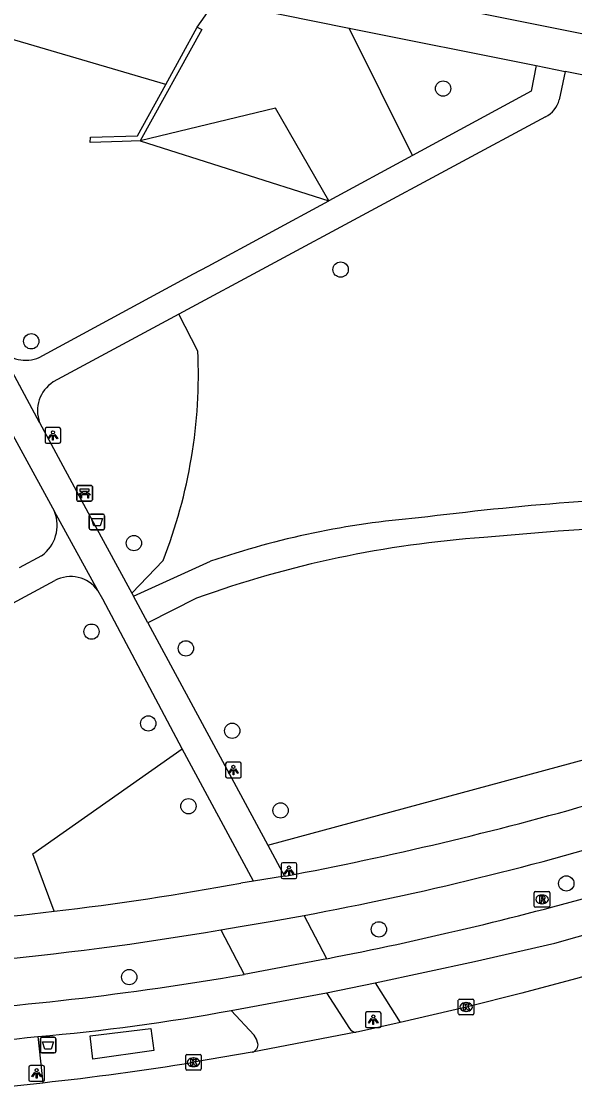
# Model space of a CAD drawing. Extents: x 161771 to 163125, y 382479 to 383177.
# Drawn here: x 162561.2 to 162596.6, y 382518.4 to 382587.1 of the extents above; entities that cross this region are included whole.
import ezdxf

# ---------------------------------------------------------------- set-up
doc = ezdxf.new("R2010")
doc.units = 0
for name, color, linetype in [('IMGEO_Afvalbak', 7, 'Continuous'), ('IMGEO_Bank', 7, 'Continuous'), ('IMGEO_Boom', 7, 'Continuous'), ('IMGEO_Fietspad_gesloten', 7, 'Continuous'), ('IMGEO_Groenvoorziening', 7, 'Continuous'), ('IMGEO_Kolk', 7, 'Continuous'), ('IMGEO_Lichtpunt', 7, 'Continuous'), ('IMGEO_Muur', 7, 'Continuous'), ('IMGEO_Rijbaan_lokaal_gesloten', 7, 'Continuous'), ('IMGEO_Rijbaan_lokaal_open', 7, 'Continuous'), ('IMGEO_Rioolput', 7, 'Continuous'), ('IMGEO_Voetpad_gesloten', 7, 'Continuous'), ('IMGEO_Voetpad_halfverhard', 7, 'Continuous'), ('IMGEO_Voetpad_open', 7, 'Continuous')]:
    doc.layers.add(name, color=color, linetype=linetype)

msp = doc.modelspace()

# ---------------------------------------------------------------- linework, layer by layer
at = {"layer": 'IMGEO_Afvalbak'}
for p, q in [((162565.561, 382554.714), (162565.561, 382555.514)), ((162565.561, 382555.514), (162565.561, 382554.714)), ((162565.661, 382555.614), (162566.451, 382555.614)), ((162566.451, 382555.614), (162565.661, 382555.614)), ((162566.551, 382555.514), (162566.551, 382554.714)), ((162566.551, 382554.714), (162566.551, 382555.514)), ((162566.451, 382554.614), (162565.661, 382554.614)), ((162565.661, 382554.614), (162566.451, 382554.614)), ((162562.443, 382521.265), (162562.443, 382522.065)), ((162562.443, 382522.065), (162562.443, 382521.265)), ((162562.543, 382522.165), (162563.333, 382522.165)), ((162563.333, 382522.165), (162562.543, 382522.165)), ((162563.433, 382522.065), (162563.433, 382521.265)), ((162563.433, 382521.265), (162563.433, 382522.065)), ((162563.333, 382521.165), (162562.543, 382521.165)), ((162562.543, 382521.165), (162563.333, 382521.165))]:
    msp.add_line(p, q, dxfattribs=at)
for points in [[(162565.704, 382555.328), (162566.408, 382555.328), (162566.259, 382554.858), (162565.853, 382554.858), (162565.704, 382555.328)], [(162562.586, 382521.879), (162563.29, 382521.879), (162563.141, 382521.409), (162562.735, 382521.409), (162562.586, 382521.879)]]:
    msp.add_lwpolyline(points, dxfattribs=at)
for centre, start, end in [((162565.661, 382555.514), 90, 180), ((162565.661, 382555.514), 90, 180), ((162566.451, 382555.514), 0, 90), ((162566.451, 382555.514), 360, 90), ((162565.661, 382554.714), 180, 270), ((162565.661, 382554.714), 180, 270), ((162566.451, 382554.714), 270, 0), ((162566.451, 382554.714), 270, 0), ((162562.543, 382522.065), 90, 180), ((162562.543, 382522.065), 90, 180), ((162563.333, 382522.065), 0, 90), ((162563.333, 382522.065), 360, 90), ((162562.543, 382521.265), 180, 270), ((162562.543, 382521.265), 180, 270), ((162563.333, 382521.265), 270, 0), ((162563.333, 382521.265), 270, 0)]:
    msp.add_arc(centre, 0.1, start, end, dxfattribs=at)
at = {"layer": 'IMGEO_Bank'}
for p, q in [((162564.768, 382556.525), (162564.768, 382557.366)), ((162564.768, 382557.366), (162564.768, 382556.525)), ((162564.843, 382557.45), (162565.684, 382557.45)), ((162565.684, 382557.45), (162564.843, 382557.45)), ((162565.077, 382556.956), (162565.077, 382557.062)), ((162565.121, 382557.062), (162565.121, 382556.956)), ((162565.409, 382557.068), (162565.127, 382557.068)), ((162565.415, 382556.956), (162565.415, 382557.062)), ((162565.459, 382557.062), (162565.459, 382556.956)), ((162565.768, 382557.375), (162565.768, 382556.534)), ((162565.768, 382556.534), (162565.768, 382557.375)), ((162565.693, 382556.45), (162564.852, 382556.45)), ((162564.852, 382556.45), (162565.693, 382556.45)), ((162565.465, 382556.848), (162565.072, 382556.848)), ((162565.127, 382556.95), (162565.409, 382556.95))]:
    msp.add_line(p, q, dxfattribs=at)
for points in [[(162565.071, 382557.068), (162564.985, 382557.068), (162564.985, 382557.229), (162565.548, 382557.229), (162565.548, 382557.068), (162565.465, 382557.068)], [(162565.015, 382556.848), (162564.873, 382556.848), (162564.985, 382556.95), (162565.071, 382556.95)], [(162565.065, 382556.841), (162565.065, 382556.634), (162565.022, 382556.634), (162565.022, 382556.841)], [(162565.465, 382556.95), (162565.548, 382556.95), (162565.66, 382556.848), (162565.521, 382556.848)], [(162565.515, 382556.841), (162565.515, 382556.634), (162565.471, 382556.634), (162565.471, 382556.841)]]:
    msp.add_lwpolyline(points, dxfattribs=at)
for centre, radius, start, end in [((162564.846, 382557.372), 0.0779, 92.4484, 184.28452), ((162564.846, 382557.372), 0.0779, 92.4484, 184.28452), ((162565.07, 382557.061), 0.00671, 2.89567, 87.10433), ((162565.127, 382557.061), 0.00671, 92.89567, 177.10433), ((162565.409, 382557.061), 0.00671, 2.89567, 87.10433), ((162565.466, 382557.061), 0.00671, 92.89567, 177.10433), ((162565.69, 382557.372), 0.0779, 2.4484, 94.28452), ((162565.69, 382557.372), 0.0779, 2.4484, 94.28452), ((162564.846, 382556.528), 0.0779, 182.4484, 274.28452), ((162564.846, 382556.528), 0.0779, 182.4484, 274.28452), ((162565.015, 382556.841), 0.00671, 2.89567, 87.10433), ((162565.072, 382556.841), 0.00671, 92.89567, 177.10433), ((162565.07, 382556.957), 0.00671, 272.89567, 357.10433), ((162565.127, 382556.957), 0.00671, 182.89567, 267.10433), ((162565.409, 382556.957), 0.00671, 272.89567, 357.10433), ((162565.466, 382556.957), 0.00671, 182.89567, 267.10433), ((162565.464, 382556.841), 0.00671, 2.89567, 87.10433), ((162565.521, 382556.841), 0.00671, 92.89567, 177.10433), ((162565.69, 382556.528), 0.0779, 272.4484, 4.28452), ((162565.69, 382556.528), 0.0779, 272.4484, 4.28452)]:
    msp.add_arc(centre, radius, start, end, dxfattribs=at)
at = {"layer": 'IMGEO_Boom'}
for centre in [(162588.214, 382582.825), (162581.656, 382571.25), (162561.86, 382566.665), (162568.425, 382553.762), (162565.714, 382548.1), (162571.756, 382547.032), (162569.347, 382542.231), (162574.716, 382541.762), (162571.918, 382536.939), (162577.811, 382536.667), (162596.096, 382531.999), (162584.107, 382529.064), (162568.126, 382526.011)]:
    msp.add_circle(centre, 0.489, dxfattribs=at)
at = {"layer": 'IMGEO_Fietspad_gesloten'}
for points in [[(162583.875, 382525.649), (162590.212, 382527.015), (162595.359, 382528.174), (162665.251, 382547.975)], [(162578.069, 382532.466), (162576.076, 382532.146)], [(162578.13, 382532.476), (162578.069, 382532.466)], [(162576.076, 382532.146), (162575.276, 382532.018)], [(162580.748, 382525.012), (162583.875, 382525.649)]]:
    msp.add_lwpolyline(points, dxfattribs=at)
for centre, radius, start, end in [((162537.759, 382747.282), 218.567, 280.64411, 286.01413), ((162543.693, 382723.151), 196.449, 280.44699, 287.10009), ((162540.057, 382725.305), 196.469, 276.80097, 280.32665), ((162539.057, 382742.39), 219.205, 280.96819, 285.74829), ((162539.928, 382725.926), 197.101, 270.21758, 276.81695), ((162539.587, 382731.449), 205.318, 270.8752, 279.6429), ((162541.91, 382719.697), 196.399, 273.32899, 279.84196), ((162550.379, 382656.897), 135.214, 275.04722, 280.34095), ((162534.828, 382793.659), 272.836, 273.51081, 275.77358)]:
    msp.add_arc(centre, radius, start, end, dxfattribs=at)
at = {"layer": 'IMGEO_Groenvoorziening'}
for points in [[(162586.259, 382578.553), (162582.199, 382586.694)], [(162580.892, 382575.65), (162577.495, 382581.58), (162568.825, 382579.475)], [(162568.825, 382579.475), (162580.892, 382575.65)], [(162572.522, 382566.045), (162571.308, 382568.4)], [(162568.292, 382550.556), (162570.29, 382552.648)], [(162577.001, 382534.442), (162600.883, 382540.91), (162605.762, 382542.231), (162606.555, 382539.624)], [(162563.323, 382530.218), (162561.95, 382533.898), (162571.513, 382540.605)]]:
    msp.add_lwpolyline(points, dxfattribs=at)
msp.add_arc((162539.936, 382564.59), 32.618, 338.52479, 2.5575, dxfattribs=at)
at = {"layer": 'IMGEO_Kolk'}
for p, q in [((162589.187, 382523.675), (162589.187, 382524.527)), ((162589.262, 382524.601), (162590.114, 382524.601)), ((162589.675, 382524.381), (162589.7, 382524.381)), ((162590.188, 382524.527), (162590.188, 382523.675)), ((162590.114, 382523.601), (162589.262, 382523.601)), ((162589.698, 382523.821), (162589.673, 382523.821)), ((162571.74, 382520.14), (162571.74, 382520.992)), ((162571.815, 382521.066), (162572.667, 382521.066)), ((162572.228, 382520.846), (162572.253, 382520.846)), ((162572.741, 382520.992), (162572.741, 382520.14)), ((162572.667, 382520.066), (162571.815, 382520.066)), ((162572.251, 382520.286), (162572.226, 382520.286))]:
    msp.add_line(p, q, dxfattribs=at)
for points in [[(162589.187, 382523.675), (162589.187, 382524.527)], [(162589.262, 382524.601), (162590.114, 382524.601)], [(162589.508, 382524.301), (162589.631, 382524.301), (162589.631, 382524.15), (162589.761, 382524.301), (162589.925, 382524.301), (162589.779, 382524.15), (162589.932, 382523.901), (162589.78, 382523.901), (162589.695, 382524.065), (162589.631, 382523.998), (162589.631, 382523.901), (162589.508, 382523.901), (162589.508, 382524.301)], [(162590.188, 382524.527), (162590.188, 382523.675)], [(162590.114, 382523.601), (162589.262, 382523.601)], [(162571.74, 382520.14), (162571.74, 382520.992)], [(162571.815, 382521.066), (162572.667, 382521.066)], [(162572.061, 382520.766), (162572.184, 382520.766), (162572.184, 382520.615), (162572.314, 382520.766), (162572.478, 382520.766), (162572.332, 382520.615), (162572.485, 382520.366), (162572.333, 382520.366), (162572.248, 382520.53), (162572.184, 382520.463), (162572.184, 382520.366), (162572.061, 382520.366), (162572.061, 382520.766)], [(162572.741, 382520.992), (162572.741, 382520.14)], [(162572.667, 382520.066), (162571.815, 382520.066)]]:
    msp.add_lwpolyline(points, dxfattribs=at)
for centre, start, end in [((162589.264, 382524.525), 91.55205, 178.44795), ((162589.264, 382524.525), 91.55205, 178.44795), ((162590.112, 382524.525), 1.55205, 88.44795), ((162590.112, 382524.525), 1.55205, 88.44795), ((162589.264, 382523.677), 181.55205, 268.44795), ((162589.264, 382523.677), 181.55205, 268.44795), ((162590.112, 382523.677), 271.55205, 358.44795), ((162590.112, 382523.677), 271.55205, 358.44795), ((162571.817, 382520.99), 91.55205, 178.44795), ((162571.817, 382520.99), 91.55205, 178.44795), ((162572.665, 382520.99), 1.55205, 88.44795), ((162572.665, 382520.99), 1.55205, 88.44795), ((162571.817, 382520.142), 181.55205, 268.44795), ((162571.817, 382520.142), 181.55205, 268.44795), ((162572.665, 382520.142), 271.55205, 358.44795), ((162572.665, 382520.142), 271.55205, 358.44795)]:
    msp.add_arc(centre, 0.0765, start, end, dxfattribs=at)
for centre, major_axis, ratio, start_param, end_param in [((162589.674, 382524.101), (-0.387, 0.002), 0.722429, 4.712389, 7.853982), ((162589.699, 382524.101), (-0.39, 0.002), 0.717154, 1.570796, 4.712389), ((162572.227, 382520.566), (-0.387, 0.002), 0.722429, 4.712389, 7.853982), ((162572.252, 382520.566), (-0.39, 0.002), 0.717154, 1.570796, 4.712389)]:
    msp.add_ellipse(centre, major_axis=major_axis, ratio=ratio, start_param=start_param, end_param=end_param, dxfattribs=at)
at = {"layer": 'IMGEO_Lichtpunt'}
for p, q in [((162562.747, 382561.049), (162562.747, 382560.242)), ((162562.747, 382561.049), (162562.747, 382560.242)), ((162563.649, 382561.144), (162562.841, 382561.144)), ((162563.649, 382561.144), (162562.841, 382561.144)), ((162563.743, 382560.242), (162563.743, 382561.049)), ((162563.743, 382560.242), (162563.743, 382561.049)), ((162562.841, 382560.148), (162563.649, 382560.148)), ((162562.841, 382560.148), (162563.649, 382560.148)), ((162574.295, 382539.656), (162574.295, 382538.849)), ((162574.295, 382539.656), (162574.295, 382538.849)), ((162575.197, 382539.751), (162574.389, 382539.751)), ((162575.197, 382539.751), (162574.389, 382539.751)), ((162575.291, 382538.849), (162575.291, 382539.656)), ((162575.291, 382538.849), (162575.291, 382539.656)), ((162574.389, 382538.755), (162575.197, 382538.755)), ((162574.389, 382538.755), (162575.197, 382538.755)), ((162577.855, 382533.22), (162577.855, 382532.413)), ((162577.855, 382533.22), (162577.855, 382532.413)), ((162578.757, 382533.315), (162577.949, 382533.315)), ((162578.757, 382533.315), (162577.949, 382533.315)), ((162578.851, 382532.413), (162578.851, 382533.22)), ((162578.851, 382532.413), (162578.851, 382533.22)), ((162577.949, 382532.319), (162578.757, 382532.319)), ((162577.949, 382532.319), (162578.757, 382532.319)), ((162583.243, 382523.692), (162583.243, 382522.885)), ((162583.243, 382523.692), (162583.243, 382522.885)), ((162584.145, 382523.787), (162583.337, 382523.787)), ((162584.145, 382523.787), (162583.337, 382523.787)), ((162584.239, 382522.885), (162584.239, 382523.692)), ((162584.239, 382522.885), (162584.239, 382523.692)), ((162583.337, 382522.791), (162584.145, 382522.791)), ((162583.337, 382522.791), (162584.145, 382522.791)), ((162561.706, 382520.261), (162561.706, 382519.454)), ((162561.706, 382520.261), (162561.706, 382519.454)), ((162562.608, 382520.356), (162561.8, 382520.356)), ((162562.608, 382520.356), (162561.8, 382520.356)), ((162562.702, 382519.454), (162562.702, 382520.261)), ((162562.702, 382519.454), (162562.702, 382520.261)), ((162561.8, 382519.36), (162562.608, 382519.36)), ((162561.8, 382519.36), (162562.608, 382519.36))]:
    msp.add_line(p, q, dxfattribs=at)
for points in [[(162563.121, 382560.713), (162563.16, 382560.685), (162562.972, 382560.423), (162562.934, 382560.45), (162563.121, 382560.713)], [(162563.223, 382560.665), (162563.27, 382560.665), (162563.27, 382560.343), (162563.223, 382560.343), (162563.223, 382560.665)], [(162563.333, 382560.685), (162563.371, 382560.712), (162563.558, 382560.45), (162563.519, 382560.422), (162563.333, 382560.685)], [(162574.669, 382539.32), (162574.708, 382539.292), (162574.52, 382539.03), (162574.482, 382539.057), (162574.669, 382539.32)], [(162574.771, 382539.272), (162574.818, 382539.272), (162574.818, 382538.95), (162574.771, 382538.95), (162574.771, 382539.272)], [(162574.881, 382539.292), (162574.919, 382539.319), (162575.106, 382539.057), (162575.067, 382539.029), (162574.881, 382539.292)], [(162578.229, 382532.884), (162578.268, 382532.856), (162578.08, 382532.594), (162578.042, 382532.621), (162578.229, 382532.884)], [(162578.331, 382532.836), (162578.378, 382532.836), (162578.378, 382532.514), (162578.331, 382532.514), (162578.331, 382532.836)], [(162578.441, 382532.856), (162578.479, 382532.883), (162578.666, 382532.621), (162578.627, 382532.593), (162578.441, 382532.856)], [(162583.617, 382523.356), (162583.656, 382523.328), (162583.468, 382523.066), (162583.43, 382523.093), (162583.617, 382523.356)], [(162583.719, 382523.308), (162583.766, 382523.308), (162583.766, 382522.986), (162583.719, 382522.986), (162583.719, 382523.308)], [(162583.829, 382523.328), (162583.867, 382523.355), (162584.054, 382523.093), (162584.015, 382523.065), (162583.829, 382523.328)], [(162562.08, 382519.925), (162562.119, 382519.897), (162561.931, 382519.635), (162561.893, 382519.662), (162562.08, 382519.925)], [(162562.182, 382519.877), (162562.229, 382519.877), (162562.229, 382519.555), (162562.182, 382519.555), (162562.182, 382519.877)], [(162562.292, 382519.897), (162562.33, 382519.924), (162562.517, 382519.662), (162562.478, 382519.634), (162562.292, 382519.897)]]:
    msp.add_lwpolyline(points, dxfattribs=at)
for centre in [(162563.246, 382560.847), (162574.794, 382539.454), (162578.354, 382533.018), (162583.742, 382523.49), (162562.205, 382520.059)]:
    msp.add_circle(centre, 0.0994, dxfattribs=at)
for centre, start, end in [((162562.841, 382561.049), 90, 180), ((162562.841, 382561.049), 90, 180), ((162563.649, 382561.049), 0, 90), ((162563.649, 382561.049), 0, 90), ((162562.841, 382560.242), 180, 270), ((162562.841, 382560.242), 180, 270), ((162563.649, 382560.242), 270, 0), ((162563.649, 382560.242), 270, 360), ((162574.389, 382539.656), 90, 180), ((162574.389, 382539.656), 90, 180), ((162575.197, 382539.656), 0, 90), ((162575.197, 382539.656), 0, 90), ((162574.389, 382538.849), 180, 270), ((162574.389, 382538.849), 180, 270), ((162575.197, 382538.849), 270, 0), ((162575.197, 382538.849), 270, 360), ((162577.949, 382533.22), 90, 180), ((162577.949, 382533.22), 90, 180), ((162578.757, 382533.22), 0, 90), ((162578.757, 382533.22), 0, 90), ((162577.949, 382532.413), 180, 270), ((162577.949, 382532.413), 180, 270), ((162578.757, 382532.413), 270, 0), ((162578.757, 382532.413), 270, 360), ((162583.337, 382523.692), 90, 180), ((162583.337, 382523.692), 90, 180), ((162584.145, 382523.692), 0, 90), ((162584.145, 382523.692), 0, 90), ((162583.337, 382522.885), 180, 270), ((162583.337, 382522.885), 180, 270), ((162584.145, 382522.885), 270, 0), ((162584.145, 382522.885), 270, 360), ((162561.8, 382520.261), 90, 180), ((162561.8, 382520.261), 90, 180), ((162562.608, 382520.261), 0, 90), ((162562.608, 382520.261), 0, 90), ((162561.8, 382519.454), 180, 270), ((162561.8, 382519.454), 180, 270), ((162562.608, 382519.454), 270, 0), ((162562.608, 382519.454), 270, 360)]:
    msp.add_arc(centre, 0.0946, start, end, dxfattribs=at)
at = {"layer": 'IMGEO_Muur'}
for points in [[(162572.485, 382586.757), (162572.784, 382586.612), (162568.825, 382579.475)], [(162570.463, 382583.09), (162572.485, 382586.757)], [(162568.825, 382579.475), (162567.679, 382579.442), (162565.632, 382579.384), (162565.648, 382579.723), (162568.65, 382579.803), (162570.463, 382583.09)]]:
    msp.add_lwpolyline(points, dxfattribs=at)
at = {"layer": 'IMGEO_Rijbaan_lokaal_gesloten'}
for points in [[(162662.056, 382544.421), (162631.043, 382535.649), (162608.464, 382529.237), (162596.678, 382525.906), (162593.248, 382524.982), (162589.684, 382524.1), (162585.456, 382523.099)], [(162585.456, 382523.099), (162582.792, 382522.508), (162582.659, 382522.483)], [(162582.659, 382522.483), (162576.005, 382521.211)], [(162576.005, 382521.211), (162572.238, 382520.565)]]:
    msp.add_lwpolyline(points, dxfattribs=at)
for centre, radius, start, end in [((162543.253, 382698.589), 180.368, 276.15648, 279.24761), ((162543.24, 382677.886), 159.802, 273.4735, 276.95701)]:
    msp.add_arc(centre, radius, start, end, dxfattribs=at)
at = {"layer": 'IMGEO_Rijbaan_lokaal_open'}
for points in [[(162623.202, 382581.091), (162606.49, 382584.441), (162568.262, 382592.109), (162567.186, 382592.352), (162557.902, 382594.164), (162551.536, 382595.604), (162545.895, 382596.834), (162543.945, 382597.266), (162543.524, 382597.351)], [(162573.979, 382529.032), (162574.598, 382529.139), (162575.218, 382529.247), (162577.268, 382529.592), (162579.314, 382529.958)], [(162580.764, 382527.189), (162579.314, 382529.958)], [(162573.979, 382529.032), (162575.481, 382526.188)], [(162580.764, 382527.189), (162575.481, 382526.188)], [(162574.651, 382523.879), (162580.748, 382525.012)], [(162580.748, 382525.012), (162582.23, 382522.732)], [(162576.366, 382521.772), (162576.279, 382522.042), (162576.113, 382522.307), (162574.651, 382523.879)]]:
    msp.add_lwpolyline(points, dxfattribs=at)
for centre, radius, start, end in [((162582.64, 382522.944), 0.461, 207.33079, 272.40577), ((162575.874, 382521.692), 0.499, 285.24829, 9.22965)]:
    msp.add_arc(centre, radius, start, end, dxfattribs=at)
at = {"layer": 'IMGEO_Rioolput'}
for p, q in [((162594.046, 382530.555), (162594.046, 382531.407)), ((162594.121, 382531.481), (162594.973, 382531.481)), ((162594.534, 382531.261), (162594.559, 382531.261)), ((162595.047, 382531.407), (162595.047, 382530.555)), ((162594.973, 382530.481), (162594.121, 382530.481)), ((162594.557, 382530.701), (162594.532, 382530.701))]:
    msp.add_line(p, q, dxfattribs=at)
for points in [[(162594.046, 382530.555), (162594.046, 382531.407)], [(162594.121, 382531.481), (162594.973, 382531.481)], [(162594.635, 382531.179), (162594.383, 382531.181), (162594.383, 382530.781)], [(162594.383, 382530.781), (162594.507, 382530.781), (162594.507, 382530.943), (162594.518, 382530.943)], [(162594.561, 382531.1), (162594.507, 382531.1), (162594.507, 382531.019)], [(162594.507, 382531.019), (162594.559, 382531.019)], [(162595.047, 382531.407), (162595.047, 382530.555)], [(162594.973, 382530.481), (162594.121, 382530.481)], [(162594.565, 382530.914), (162594.636, 382530.781), (162594.776, 382530.781), (162594.711, 382530.907)]]:
    msp.add_lwpolyline(points, dxfattribs=at)
for centre, radius, start, end in [((162594.123, 382531.405), 0.0765, 91.55205, 178.44795), ((162594.123, 382531.405), 0.0765, 91.55205, 178.44795), ((162594.517, 382530.89), 0.0533, 26.02933, 88.69889), ((162594.543, 382531.208), 0.19, 274.7715, 282.96867), ((162594.567, 382531.004), 0.0964, 77.00612, 93.18647), ((162594.581, 382531.061), 0.0378, 276.66336, 79.67722), ((162594.634, 382531.069), 0.109, 350.36119, 89.41601), ((162594.632, 382531.069), 0.112, 277.58423, 350.98172), ((162594.616, 382530.854), 0.108, 29.51342, 73.79051), ((162594.971, 382531.405), 0.0765, 1.55205, 88.44795), ((162594.971, 382531.405), 0.0765, 1.55205, 88.44795), ((162594.123, 382530.557), 0.0765, 181.55205, 268.44795), ((162594.123, 382530.557), 0.0765, 181.55205, 268.44795), ((162594.971, 382530.557), 0.0765, 271.55205, 358.44795), ((162594.971, 382530.557), 0.0765, 271.55205, 358.44795)]:
    msp.add_arc(centre, radius, start, end, dxfattribs=at)
for centre, major_axis, ratio, start_param, end_param in [((162594.533, 382530.981), (-0.387, 0.002), 0.722429, 4.712389, 7.853982), ((162594.558, 382530.981), (-0.39, 0.002), 0.717154, 1.570796, 4.712389)]:
    msp.add_ellipse(centre, major_axis=major_axis, ratio=ratio, start_param=start_param, end_param=end_param, dxfattribs=at)
at = {"layer": 'IMGEO_Voetpad_gesloten'}
msp.add_lwpolyline([(162569.703, 382521.31), (162565.801, 382520.775), (162565.633, 382522.261), (162569.513, 382522.731), (162569.703, 382521.31)], dxfattribs=at)
at = {"layer": 'IMGEO_Voetpad_halfverhard'}
for points in [[(162594.168, 382584.292), (162593.841, 382582.653), (162586.259, 382578.553)], [(162596.033, 382583.918), (162595.635, 382582.109)], [(162594.757, 382581.028), (162571.308, 382568.4)], [(162586.259, 382578.553), (162580.892, 382575.65)], [(162562.372, 382565.635), (162572.251, 382570.978), (162573.178, 382571.479), (162580.892, 382575.65)], [(162571.308, 382568.4), (162563.257, 382564.064)], [(162603.35, 382555.024), (162595.582, 382554.523), (162590.81, 382554.119)], [(162562.52, 382552.957), (162561.095, 382552.178)], [(162568.396, 382550.364), (162573.338, 382552.598)], [(162524.452, 382530.397), (162528.868, 382532.777), (162563.365, 382551.37)], [(162572.44, 382550.245), (162569.318, 382548.658)]]:
    msp.add_lwpolyline(points, dxfattribs=at)
for centre, radius, start, end in [((162594.166, 382582.405), 1.498, 293.22148, 348.61076), ((162561.498, 382567.686), 2.23, 221.80448, 293.07572), ((162564.446, 382562.226), 2.189, 122.90618, 200.14436), ((162612.522, 382351.656), 205.351, 91.84975, 97.23941), ((162561.126, 382554.899), 2.391, 305.67486, 21.45358), ((162591.062, 382500.841), 54.708, 94.63078, 108.90339), ((162595.657, 382485.645), 68.645, 94.04877, 109.76815), ((162564.375, 382549.471), 2.151, 35.76367, 118.01035)]:
    msp.add_arc(centre, radius, start, end, dxfattribs=at)
at = {"layer": 'IMGEO_Voetpad_open'}
for points in [[(162544.465, 382590.71), (162559.143, 382563.44), (162563.351, 382555.774)], [(162570.463, 382583.09), (162546.975, 382589.993)], [(162572.485, 382586.757), (162573.64, 382588.411), (162582.199, 382586.694)], [(162582.199, 382586.694), (162594.168, 382584.292)], [(162594.168, 382584.292), (162596.033, 382583.918)], [(162629.868, 382577.139), (162628.853, 382577.346), (162623.821, 382578.342), (162614.239, 382580.265), (162596.033, 382583.918)], [(162562.391, 382561.472), (162559.836, 382566.2)], [(162562.391, 382561.472), (162565.808, 382555.151), (162568.292, 382550.556)], [(162566.121, 382550.728), (162563.351, 382555.774)], [(162571.513, 382540.605), (162566.428, 382550.169), (162566.121, 382550.728)], [(162568.292, 382550.556), (162568.396, 382550.364)], [(162569.318, 382548.658), (162568.396, 382550.364)], [(162569.318, 382548.658), (162577.001, 382534.442)], [(162576.076, 382532.146), (162571.513, 382540.605)], [(162577.001, 382534.442), (162578.069, 382532.466)], [(162583.875, 382525.649), (162585.456, 382523.099)], [(162562.275, 382522.207), (162562.596, 382519.261)]]:
    msp.add_lwpolyline(points, dxfattribs=at)

doc.saveas('drawing.dxf')
